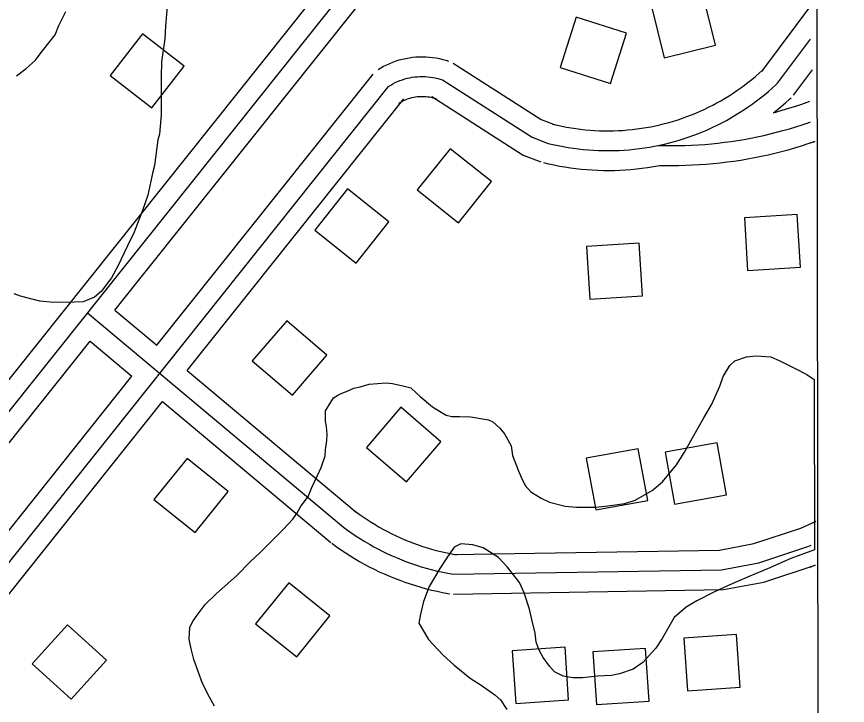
# Model space of a CAD drawing. Extents: x 3297735 to 3335592, y 670436 to 695807.
# Drawn here: x 3332772 to 3333401, y 691286 to 691808 of the extents above; entities that cross this region are included whole.
import ezdxf

# ---------------------------------------------------------------- set-up
doc = ezdxf.new("R2010")
doc.units = 0
for name, color, linetype in [('V-BLDG-OTLN', 7, 'Continuous'), ('V-GRID-FRAM', 7, 'Continuous'), ('V-ROAD-CNTR', 7, 'Continuous'), ('V-SITE-VEGE', 7, 'Continuous')]:
    doc.layers.add(name, color=color, linetype=linetype)

msp = doc.modelspace()

# ---------------------------------------------------------------- linework, layer by layer
at = {"layer": 'V-BLDG-OTLN'}
for points in [[(3333262.78, 691776.91), (3333301.62, 691786.47), (3333292.07, 691825.31), (3333253.22, 691815.75)], [(3333183.9, 691769.54), (3333222.04, 691757.48), (3333234.09, 691795.62), (3333195.95, 691807.68)], [(3332874.64, 691738.91), (3332899.17, 691770.51), (3332867.57, 691795.04), (3332843.04, 691763.44)], [(3333100.56, 691708.08), (3333075.68, 691676.76), (3333107, 691651.88), (3333131.88, 691683.2)], [(3333023, 691677.53), (3332998.12, 691646.21), (3333029.44, 691621.33), (3333054.32, 691652.65)], [(3333363.38, 691658.23), (3333323.45, 691655.75), (3333325.93, 691615.83), (3333365.85, 691618.3)], [(3333243.83, 691636.43), (3333203.9, 691633.96), (3333206.38, 691594.03), (3333246.3, 691596.51)], [(3332950.81, 691547.37), (3332981.18, 691521.34), (3333007.21, 691551.7), (3332976.84, 691577.74)], [(3333037.24, 691481.7), (3333067.61, 691455.67), (3333093.64, 691486.03), (3333063.28, 691512.07)], [(3333270.64, 691438.79), (3333310.01, 691445.88), (3333302.92, 691485.24), (3333263.55, 691478.15)], [(3333210.85, 691434.27), (3333250.22, 691441.36), (3333243.13, 691480.73), (3333203.76, 691473.64)], [(3332932.57, 691448.26), (3332901.44, 691473.38), (3332876.32, 691442.24), (3332907.46, 691417.13)], [(3333009.56, 691354.07), (3332978.43, 691379.18), (3332953.31, 691348.05), (3332984.45, 691322.94)], [(3332783.99, 691317.59), (3332813.7, 691290.81), (3332840.49, 691320.52), (3332810.78, 691347.3)], [(3333317.57, 691339.87), (3333277.66, 691337.23), (3333280.3, 691297.32), (3333320.21, 691299.96)], [(3333187.63, 691330.32), (3333147.72, 691327.67), (3333150.36, 691287.76), (3333190.27, 691290.4)], [(3333248.63, 691329.39), (3333208.72, 691326.74), (3333211.37, 691286.83), (3333251.28, 691289.48)]]:
    msp.add_lwpolyline(points, close=True, dxfattribs=at)
at = {"layer": 'V-GRID-FRAM'}
msp.add_lwpolyline([(3301851.37, 693996.53), (3333375.01, 694028.62), (3333401.46, 675844.07), (3301861.95, 675811.96)], close=True, dxfattribs=at)
at = {"layer": 'V-ROAD-CNTR'}
for points in [[(3332637.96, 691371.94), (3333315.63, 692221.89), (3333372.65, 692302.86)], [(3332649.68, 691362.59), (3333327.64, 692212.88), (3333372.83, 692277.05)], [(3332846.73, 691585.67), (3333339.64, 692203.88), (3333372.66, 692250.77)], [(3333336.55, 691766.67), (3333375.26, 691818.26)], [(3333348.54, 691757.67), (3333373.53, 691790.97)], [(3333046.12, 691768.07), (3333048.04, 691769.25), (3333050.27, 691770.49), (3333052.56, 691771.65), (3333054.9, 691772.7), (3333057.27, 691773.66), (3333059.68, 691774.53), (3333062.12, 691775.29), (3333064.6, 691775.95), (3333067.09, 691776.51), (3333069.62, 691776.96), (3333072.15, 691777.31), (3333074.7, 691777.56), (3333077.25, 691777.7), (3333079.81, 691777.74), (3333082.38, 691777.67), (3333084.93, 691777.49), (3333087.48, 691777.21), (3333090.01, 691776.83), (3333092.52, 691776.34), (3333095.01, 691775.75), (3333097.47, 691775.06), (3333099.47, 691774.41)], [(3333102.91, 691772.78), (3333169.54, 691730.2), (3333180.14, 691726.12)], [(3333178.22, 691726.72), (3333181.84, 691725.86), (3333185.32, 691725.1), (3333188.82, 691724.42), (3333192.33, 691723.82), (3333195.85, 691723.28), (3333199.38, 691722.82), (3333202.92, 691722.43), (3333206.47, 691722.12), (3333210.02, 691721.88), (3333213.58, 691721.71), (3333217.14, 691721.61), (3333220.7, 691721.59), (3333224.27, 691721.64), (3333227.82, 691721.77), (3333231.38, 691721.97), (3333234.93, 691722.24), (3333238.48, 691722.59), (3333242.01, 691723.01), (3333245.54, 691723.5), (3333249.06, 691724.06), (3333252.56, 691724.7), (3333256.05, 691725.41), (3333259.53, 691726.19), (3333262.98, 691727.04), (3333266.42, 691727.97), (3333269.84, 691728.96), (3333273.24, 691730.03), (3333276.62, 691731.17), (3333279.97, 691732.37), (3333283.3, 691733.65), (3333286.59, 691734.99), (3333289.86, 691736.4), (3333293.1, 691737.88), (3333296.31, 691739.42), (3333299.49, 691741.03), (3333302.63, 691742.71), (3333305.74, 691744.45), (3333308.81, 691746.25), (3333311.85, 691748.12), (3333314.84, 691750.05), (3333317.79, 691752.04), (3333320.7, 691754.09), (3333323.57, 691756.21), (3333326.4, 691758.37), (3333329.17, 691760.6), (3333331.91, 691762.89), (3333334.59, 691765.23), (3333337.26, 691767.66), (3333338.29, 691768.62)], [(3333360.54, 691748.67), (3333374.93, 691767.85)], [(3332878.4, 691559.16), (3333042.22, 691764.63)], [(3333053.95, 691755.28), (3333055.61, 691756.29), (3333057.31, 691757.24), (3333059.04, 691758.11), (3333060.81, 691758.92), (3333062.61, 691759.64), (3333064.44, 691760.3), (3333066.29, 691760.88), (3333068.17, 691761.38), (3333070.07, 691761.8), (3333071.98, 691762.15), (3333073.9, 691762.41), (3333075.84, 691762.6), (3333077.77, 691762.71), (3333079.72, 691762.74), (3333081.66, 691762.68), (3333083.6, 691762.55), (3333085.53, 691762.34), (3333087.45, 691762.05), (3333089.36, 691761.67), (3333091.25, 691761.23), (3333093.12, 691760.7), (3333094.83, 691760.14)], [(3333094.83, 691760.14), (3333162.74, 691716.74), (3333174.76, 691712.12)], [(3332703.45, 691315.68), (3333053.95, 691755.28)], [(3333174.76, 691712.12), (3333178.52, 691711.23), (3333182.31, 691710.41), (3333186.11, 691709.67), (3333189.92, 691709.01), (3333193.75, 691708.43), (3333197.59, 691707.93), (3333201.44, 691707.51), (3333205.3, 691707.16), (3333209.16, 691706.9), (3333213.03, 691706.72), (3333216.9, 691706.61), (3333220.77, 691706.59), (3333224.64, 691706.65), (3333228.51, 691706.78), (3333232.37, 691707), (3333236.23, 691707.3), (3333240.09, 691707.67), (3333243.93, 691708.13), (3333247.77, 691708.66), (3333251.59, 691709.28), (3333255.4, 691709.97), (3333259.19, 691710.74), (3333262.97, 691711.59), (3333266.73, 691712.52), (3333270.47, 691713.52), (3333274.19, 691714.61), (3333277.88, 691715.76), (3333281.55, 691717), (3333285.19, 691718.31), (3333288.81, 691719.69), (3333292.39, 691721.15), (3333295.95, 691722.69), (3333299.47, 691724.29), (3333302.96, 691725.97), (3333306.41, 691727.72), (3333309.83, 691729.55), (3333313.21, 691731.44), (3333316.54, 691733.4), (3333319.84, 691735.43), (3333323.1, 691737.53), (3333326.31, 691739.69), (3333329.47, 691741.92), (3333332.59, 691744.22), (3333335.66, 691746.58), (3333338.68, 691749), (3333341.65, 691751.48), (3333344.57, 691754.03), (3333347.43, 691756.63), (3333348.54, 691757.67)], [(3333061.78, 691742.49), (3333063.18, 691743.34), (3333064.34, 691743.98), (3333065.52, 691744.58), (3333066.72, 691745.13), (3333067.95, 691745.62), (3333069.2, 691746.07), (3333070.46, 691746.47), (3333071.74, 691746.81), (3333073.04, 691747.1), (3333074.34, 691747.33), (3333075.65, 691747.51), (3333076.97, 691747.64), (3333078.3, 691747.71), (3333079.62, 691747.73), (3333080.94, 691747.7), (3333082.26, 691747.61), (3333083.58, 691747.46), (3333084.89, 691747.26), (3333086.19, 691747.01), (3333087.48, 691746.7), (3333088.76, 691746.34), (3333090.19, 691745.88)], [(3333086.75, 691747.5), (3333155.94, 691703.28), (3333169.38, 691698.12)], [(3333345.56, 691735.19), (3333351.39, 691740.07), (3333354.54, 691742.82), (3333357.6, 691745.61), (3333358.79, 691746.72)], [(3332901.42, 691539.91), (3333065.68, 691745.93)], [(3333345.56, 691735.19), (3333357.87, 691738.91), (3333362.43, 691740.37), (3333367, 691741.91), (3333373.03, 691744.02)], [(3333258.3, 691710.55), (3333263.32, 691710.43), (3333268.34, 691710.38), (3333273.36, 691710.41), (3333278.39, 691710.53), (3333283.4, 691710.72), (3333288.42, 691710.99), (3333293.43, 691711.35), (3333298.43, 691711.78), (3333303.43, 691712.29), (3333308.41, 691712.89), (3333313.39, 691713.56), (3333318.36, 691714.31), (3333323.31, 691715.14), (3333328.25, 691716.05), (3333333.17, 691717.03), (3333338.08, 691718.1), (3333342.97, 691719.24), (3333347.84, 691720.46), (3333352.69, 691721.76), (3333357.52, 691723.14), (3333362.33, 691724.59), (3333367.11, 691726.12), (3333371.87, 691727.72), (3333373.62, 691728.34)], [(3333259.29, 691695.32), (3333273.58, 691695.42), (3333278.84, 691695.53), (3333284.1, 691695.74), (3333289.35, 691696.02), (3333294.6, 691696.39), (3333299.84, 691696.85), (3333305.08, 691697.38), (3333310.3, 691698), (3333315.51, 691698.71), (3333320.72, 691699.49), (3333325.9, 691700.36), (3333331.08, 691701.31), (3333336.24, 691702.35), (3333341.38, 691703.47), (3333346.5, 691704.66), (3333351.6, 691705.94), (3333356.69, 691707.3), (3333361.75, 691708.74), (3333366.78, 691710.27), (3333371.79, 691711.87), (3333376.74, 691713.54), (3333371.55, 691711.72)], [(3333171.29, 691697.53), (3333175.21, 691696.6), (3333179.29, 691695.71), (3333183.4, 691694.92), (3333187.52, 691694.2), (3333191.65, 691693.58), (3333195.8, 691693.03), (3333199.96, 691692.58), (3333204.12, 691692.21), (3333208.29, 691691.92), (3333212.47, 691691.73), (3333216.65, 691691.61), (3333220.83, 691691.59), (3333225.01, 691691.65), (3333229.19, 691691.8), (3333233.37, 691692.03), (3333237.54, 691692.35), (3333241.7, 691692.76), (3333245.85, 691693.25), (3333249.99, 691693.83), (3333259.29, 691695.32)], [(3332825.87, 691583.57), (3333019.86, 691421.22)], [(3332846.73, 691585.67), (3332878.4, 691559.16)], [(3332661.41, 691353.24), (3332828.02, 691562.2)], [(3332828.03, 691562.2), (3332859.69, 691535.7)], [(3332901.42, 691539.91), (3333029.49, 691432.73)], [(3332691.72, 691325.03), (3332859.69, 691535.7)], [(3332715.18, 691306.33), (3332882.71, 691516.44)], [(3332882.71, 691516.44), (3333010.23, 691409.72)], [(3333028.75, 691433.31), (3333031.77, 691431.09), (3333034.71, 691429.01), (3333037.7, 691427), (3333040.73, 691425.05), (3333043.79, 691423.16), (3333046.9, 691421.33), (3333050.04, 691419.57), (3333053.21, 691417.88), (3333056.42, 691416.25), (3333059.67, 691414.68), (3333062.94, 691413.18), (3333066.24, 691411.75), (3333069.58, 691410.39), (3333072.94, 691409.09), (3333076.32, 691407.86), (3333079.73, 691406.71), (3333083.16, 691405.62), (3333086.62, 691404.61), (3333090.1, 691403.66), (3333093.59, 691402.79), (3333097.1, 691401.99), (3333100.63, 691401.26), (3333104.21, 691400.59), (3333105.42, 691400.38)], [(3333019.86, 691421.22), (3333023.01, 691418.91), (3333026.2, 691416.66), (3333029.44, 691414.48), (3333032.73, 691412.36), (3333036.06, 691410.31), (3333039.43, 691408.33), (3333042.83, 691406.42), (3333046.28, 691404.57), (3333049.76, 691402.8), (3333053.28, 691401.1), (3333056.84, 691399.48), (3333060.42, 691397.92), (3333064.04, 691396.44), (3333067.69, 691395.04), (3333071.36, 691393.71), (3333075.06, 691392.45), (3333078.79, 691391.27), (3333082.54, 691390.17), (3333086.31, 691389.15), (3333090.1, 691388.2), (3333093.91, 691387.33), (3333097.73, 691386.54), (3333101.58, 691385.82), (3333102.89, 691385.6)], [(3333102.64, 691400.6), (3333304.63, 691403.91), (3333330.58, 691408.78), (3333366.11, 691420.5), (3333377.73, 691425.83)], [(3333010.97, 691409.14), (3333014.25, 691406.73), (3333017.69, 691404.31), (3333021.19, 691401.95), (3333024.73, 691399.67), (3333028.32, 691397.46), (3333031.95, 691395.32), (3333035.63, 691393.26), (3333039.35, 691391.27), (3333043.1, 691389.36), (3333046.9, 691387.53), (3333050.73, 691385.77), (3333054.6, 691384.1), (3333058.5, 691382.5), (3333062.43, 691380.99), (3333066.4, 691379.55), (3333070.39, 691378.2), (3333074.41, 691376.93), (3333078.45, 691375.74), (3333082.52, 691374.63), (3333086.61, 691373.61), (3333090.72, 691372.67), (3333094.84, 691371.82), (3333098.94, 691371.06), (3333100.35, 691370.81)], [(3333102.89, 691385.6), (3333306.15, 691388.94), (3333334.33, 691394.22), (3333371.6, 691406.51), (3333374.09, 691407.66)], [(3333103.13, 691370.6), (3333307.66, 691373.96), (3333338.08, 691379.66), (3333377.1, 691392.53), (3333372.95, 691390.63)]]:
    msp.add_lwpolyline(points, dxfattribs=at)
at = {"layer": 'V-SITE-VEGE'}
for p, q in [((3333312.46, 691543.75), (3333316.34, 691547.21)), ((3333316.34, 691547.21), (3333324.96, 691550.26)), ((3333324.96, 691550.26), (3333332.29, 691551.14)), ((3333332.29, 691551.14), (3333343.52, 691550.31)), ((3333343.52, 691550.31), (3333350.42, 691547.31)), ((3333350.42, 691547.31), (3333362.52, 691541.3)), ((3333307.31, 691535.54), (3333312.46, 691543.75)), ((3333362.52, 691541.3), (3333370.73, 691537)), ((3333304.74, 691528.2), (3333307.31, 691535.54)), ((3333370.73, 691537), (3333376.27, 691533.1)), ((3333376.27, 691533.1), (3333376.46, 691404.16)), ((3333022.13, 691524), (3333027.73, 691526.61)), ((3333027.73, 691526.61), (3333032.48, 691527.48)), ((3333032.48, 691527.48), (3333039.38, 691529.66)), ((3333039.38, 691529.66), (3333051.89, 691530.55)), ((3333051.89, 691530.55), (3333057.07, 691530.14)), ((3333057.07, 691530.14), (3333064.84, 691528.43)), ((3333064.84, 691528.43), (3333070.88, 691526.72)), ((3333070.88, 691526.72), (3333075.21, 691522.85)), ((3333298.73, 691514.38), (3333304.74, 691528.2)), ((3333012.22, 691519.23), (3333015.67, 691521.4)), ((3333015.67, 691521.4), (3333018.68, 691522.7)), ((3333018.68, 691522.7), (3333022.13, 691524)), ((3333075.21, 691522.85), (3333077.8, 691520.27)), ((3333077.8, 691520.27), (3333087.31, 691512.52)), ((3333006.21, 691509.29), (3333012.22, 691519.23)), ((3333292.72, 691504), (3333298.73, 691514.38)), ((3333006.23, 691501.52), (3333006.21, 691509.29)), ((3333087.31, 691512.52), (3333092.5, 691509.08)), ((3333092.5, 691509.08), (3333097.69, 691506.08)), ((3333007.1, 691497.64), (3333006.23, 691501.52)), ((3333097.69, 691506.08), (3333102, 691505.23)), ((3333102, 691505.23), (3333107.62, 691505.24)), ((3333107.62, 691505.24), (3333116.25, 691504.83)), ((3333116.25, 691504.83), (3333129.63, 691502.71)), ((3333129.63, 691502.71), (3333133.08, 691501)), ((3333284.13, 691488.88), (3333292.72, 691504)), ((3333007.55, 691491.6), (3333007.1, 691497.64)), ((3333133.08, 691501), (3333138.27, 691496.26)), ((3333138.27, 691496.26), (3333141.74, 691491.96)), ((3333007.13, 691486.85), (3333007.55, 691491.6)), ((3333141.74, 691491.96), (3333146.94, 691482.91)), ((3333278.12, 691478.08), (3333284.13, 691488.88)), ((3333006.28, 691479.95), (3333007.13, 691486.85)), ((3333146.94, 691482.91), (3333147.82, 691475.58)), ((3333005.87, 691475.2), (3333006.28, 691479.95)), ((3333272.1, 691468.57), (3333278.12, 691478.08)), ((3333002.87, 691466.57), (3333005.87, 691475.2)), ((3333147.82, 691475.58), (3333152.17, 691464.37)), ((3333000.3, 691460.52), (3333002.87, 691466.57)), ((3333152.17, 691464.37), (3333154.34, 691459.2)), ((3333261.35, 691455.6), (3333272.1, 691468.57)), ((3332996, 691451.44), (3333000.3, 691460.52)), ((3333154.34, 691459.2), (3333157.38, 691452.73)), ((3332993, 691444.53), (3332996, 691451.44)), ((3333157.38, 691452.73), (3333161.7, 691448)), ((3333253.6, 691449.11), (3333261.35, 691455.6)), ((3333161.7, 691448), (3333169.48, 691443.27)), ((3333240.68, 691441.73), (3333253.6, 691449.11)), ((3332987.41, 691436.75), (3332993, 691444.53)), ((3333169.48, 691443.27), (3333175.96, 691440.27)), ((3333175.96, 691440.27), (3333187.62, 691437.28)), ((3333219.98, 691437.37), (3333232.92, 691439.13)), ((3333232.92, 691439.13), (3333240.68, 691441.73)), ((3332984.41, 691431.57), (3332987.41, 691436.75)), ((3333187.62, 691437.28), (3333196.25, 691436.44)), ((3333196.25, 691436.44), (3333210.92, 691436.48)), ((3333210.92, 691436.48), (3333219.98, 691437.37)), ((3332974.08, 691419.46), (3332981.4, 691427.24)), ((3332981.4, 691427.24), (3332984.41, 691431.57)), ((3332956.44, 691401.72), (3332974.08, 691419.46)), ((3333108.73, 691408.59), (3333103.56, 691405.99)), ((3333117.79, 691407.76), (3333108.73, 691408.59)), ((3333125.57, 691405.62), (3333117.79, 691407.76)), ((3332949.55, 691395.23), (3332956.44, 691401.72)), ((3333103.56, 691405.99), (3333097.54, 691397.35)), ((3333137.24, 691398.32), (3333125.57, 691405.62)), ((3333376.46, 691404.16), (3333358.59, 691397.6)), ((3332938.79, 691384.41), (3332949.55, 691395.23)), ((3333097.54, 691397.35), (3333092.82, 691390)), ((3333144.16, 691391), (3333137.24, 691398.32)), ((3333358.59, 691397.6), (3333340.92, 691389.79)), ((3333092.82, 691390), (3333084.66, 691376.17)), ((3333153.25, 691379.37), (3333144.16, 691391)), ((3333340.92, 691389.79), (3333327.56, 691384.15)), ((3332923.73, 691371), (3332938.79, 691384.41)), ((3333327.56, 691384.15), (3333310.75, 691376.77)), ((3333084.66, 691376.17), (3333080.37, 691364.94)), ((3333156.72, 691371.61), (3333153.25, 691379.37)), ((3333310.75, 691376.77), (3333300.4, 691371.99)), ((3332915.12, 691362.78), (3332923.73, 691371)), ((3333160.64, 691359.11), (3333156.72, 691371.61)), ((3333300.4, 691371.99), (3333287.48, 691365.49)), ((3333080.37, 691364.94), (3333078.24, 691355.44)), ((3333287.48, 691365.49), (3333279.29, 691360.72)), ((3332909.1, 691354.57), (3332915.12, 691362.78)), ((3333162.39, 691351.35), (3333160.64, 691359.11)), ((3333279.29, 691360.72), (3333270.25, 691352.93)), ((3332906.09, 691350.24), (3332909.1, 691354.57)), ((3333078.24, 691355.44), (3333076.96, 691348.54)), ((3333165, 691341), (3333162.39, 691351.35)), ((3333270.25, 691352.93), (3333261.23, 691336.94)), ((3332903.11, 691336.43), (3332903.52, 691345.49)), ((3332903.52, 691345.49), (3332906.09, 691350.24)), ((3333076.96, 691348.54), (3333084.33, 691336.04)), ((3333165.88, 691334.1), (3333165, 691341)), ((3332904.42, 691329.1), (3332903.11, 691336.43)), ((3333084.33, 691336.04), (3333095.15, 691324.42)), ((3333168.06, 691328.07), (3333165.88, 691334.1)), ((3333261.23, 691336.94), (3333256.51, 691329.59)), ((3332906.6, 691320.9), (3332904.42, 691329.1)), ((3333171.09, 691322.46), (3333168.06, 691328.07)), ((3333256.51, 691329.59), (3333246.61, 691318.78)), ((3332913.12, 691302.8), (3332906.6, 691320.9)), ((3333095.15, 691324.42), (3333103.8, 691316.68)), ((3333175.86, 691316.01), (3333171.09, 691322.46)), ((3333103.8, 691316.68), (3333115.91, 691306.79)), ((3333179.75, 691311.7), (3333175.86, 691316.01)), ((3333239.29, 691313.58), (3333228.94, 691310.1)), ((3333246.61, 691318.78), (3333239.29, 691313.58)), ((3333115.91, 691306.79), (3333124.12, 691301.63)), ((3333186.23, 691308.27), (3333179.75, 691311.7)), ((3333193.57, 691306.99), (3333186.23, 691308.27)), ((3333200.91, 691307.01), (3333193.57, 691306.99)), ((3333212.12, 691308.33), (3333200.91, 691307.01)), ((3333222.91, 691308.8), (3333212.12, 691308.33)), ((3333228.94, 691310.1), (3333222.91, 691308.8)), ((3332918.33, 691292.46), (3332913.12, 691302.8)), ((3333124.12, 691301.63), (3333134.49, 691294.32)), ((3333134.49, 691294.32), (3333138.82, 691290.45)), ((3332922.23, 691285.57), (3332918.33, 691292.46)), ((3333138.82, 691290.45), (3333143.58, 691283.13))]:
    msp.add_line(p, q, dxfattribs=at)
for points in [[(3332772.14, 691763.28), (3332779.46, 691768.91), (3332786.35, 691774.97), (3332791.94, 691782.32), (3332801.4, 691794.43), (3332804.4, 691801.34), (3332809.55, 691812.14)], [(3332886.34, 691815.79), (3332885.09, 691801.12)], [(3332885.09, 691801.12), (3332884.68, 691791.19), (3332882.14, 691773.93), (3332881.74, 691762.71), (3332881.81, 691733.8), (3332880.56, 691719.13), (3332879.27, 691714.81), (3332876.74, 691695.39), (3332875.46, 691690.64), (3332871.62, 691672.94), (3332867.77, 691661.27), (3332861.34, 691644.86), (3332856.19, 691634.49), (3332848.89, 691618.94), (3332844.17, 691610.3), (3332836.43, 691599.92), (3332831.26, 691595.59), (3332822.64, 691592.12), (3332816.17, 691591.67), (3332800.21, 691591.63), (3332789.85, 691592.47), (3332775.17, 691596.31), (3332770.42, 691598.02)]]:
    msp.add_lwpolyline(points, dxfattribs=at)

doc.saveas('drawing.dxf')
